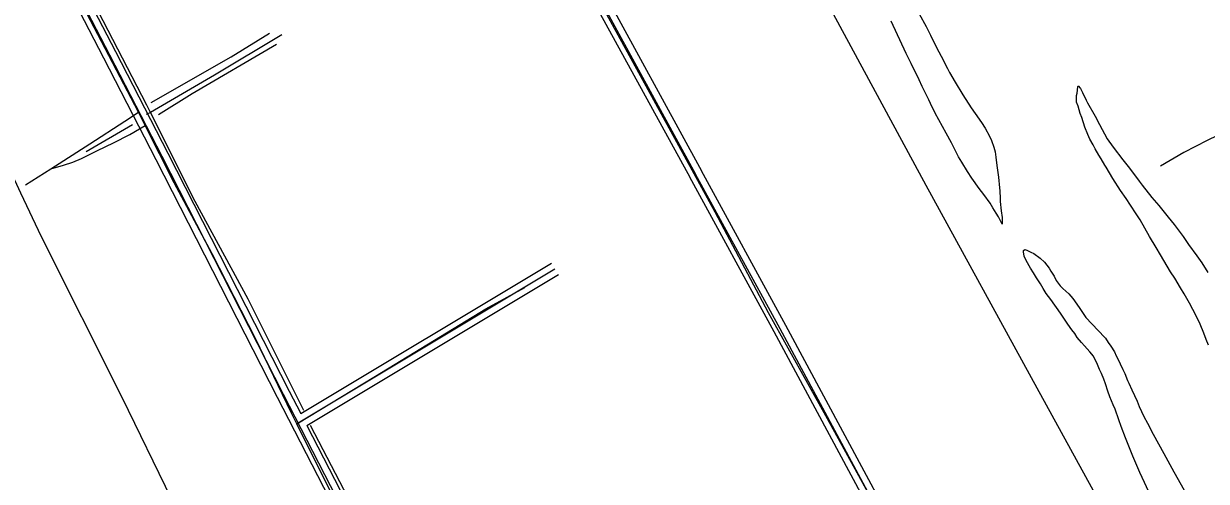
# Model space of a CAD drawing. Extents: x 3445503 to 3483459, y 540493 to 566012.
# Drawn here: x 3471721 to 3474367, y 560732 to 561758 of the extents above; entities that cross this region are included whole.
import ezdxf

# ---------------------------------------------------------------- set-up
doc = ezdxf.new("R2010")
doc.units = 0
for name, color, linetype in [('V-DTCH-CNTR', 7, 'Continuous'), ('V-ROAD-CNTR', 7, 'Continuous'), ('V-SITE-VEGE', 7, 'Continuous'), ('V-TOPO-SHOR', 7, 'Continuous')]:
    doc.layers.add(name, color=color, linetype=linetype)

msp = doc.modelspace()

# ---------------------------------------------------------------- linework, layer by layer
at = {"layer": 'V-DTCH-CNTR'}
for points in [[(3473118.1, 561609.7), (3473017.8, 561793.2), (3472915.2, 561983.2), (3472818.1, 562160.9), (3472748.5, 562288.1), (3472736.3, 562310.3), (3472650.5, 562467), (3472580.7, 562590.4), (3472466, 562804), (3472365.8, 562987.4), (3472299.2, 563107.6), (3472230.2, 563235.1), (3472148.4, 563384.4), (3472122, 563433.1), (3472106.7, 563459.9), (3472101.9, 563467.4), (3472091.4, 563483.5), (3472073.8, 563513.5), (3472060.2, 563540.3), (3472050.8, 563560.2)], [(3472405.6, 560712.6), (3472331.8, 560860.8), (3472319.9, 560884.7), (3472240.6, 561051.1), (3472142.8, 561241.8), (3472057.8, 561400.9), (3471992.6, 561529.4), (3471977.5, 561559.2), (3471870.3, 561764.6), (3471773.3, 561956.1), (3471654.7, 562192.3), (3471542.5, 562408.2), (3471438.3, 562610.4), (3471331.7, 562823.8), (3471288.4, 562905), (3471257.9, 562958.6), (3471247.3, 562978.3), (3471225.8, 563017.9), (3471205.8, 563051.2), (3471193.9, 563071.7)], [(3472006.5, 561580.9), (3472185.3, 561683.4), (3472270.8, 561736.2)], [(3472286.3, 561710.8), (3472098.1, 561600.5), (3472022.7, 561553.3)], [(3473905.5, 560171.6), (3473883.9, 560205.5), (3473827.1, 560302.6), (3473720.3, 560503.8), (3473610.1, 560706.7), (3473519.6, 560872.3), (3473387.8, 561110), (3473268.1, 561335.4), (3473118.1, 561609.7)], [(3474605.7, 561624.3), (3474565.9, 561600.8), (3474456.9, 561538.2), (3474369.3, 561496.3), (3474317.1, 561469), (3474264.5, 561438.4)], [(3471725.3, 561396.4), (3471781.4, 561432.4), (3471869.1, 561488.7), (3471947, 561539.3), (3471977.5, 561559.2)], [(3471781.4, 561432.4), (3471809.8, 561440.4), (3471830.9, 561447.5), (3471850.3, 561455.5), (3471886.1, 561473.2), (3471921.8, 561490.8), (3471958.3, 561509.2), (3471992.6, 561529.4)], [(3472331.8, 560860.8), (3472508, 560967.9), (3472755.2, 561118.8), (3472842.5, 561166.4)]]:
    msp.add_lwpolyline(points, dxfattribs=at)
at = {"layer": 'V-ROAD-CNTR'}
for points in [[(3472064.5, 563571.7), (3472300.8, 563143.9), (3472649, 562505.6), (3473008.3, 561848.1), (3473237.4, 561428)], [(3472038.2, 563557.2), (3472274.5, 563129.5), (3472622.6, 562491.2), (3472982, 561833.7), (3473211.1, 561413.6)], [(3472051.4, 563564.5), (3472287.7, 563136.7), (3472635.8, 562498.4), (3472995.2, 561840.9), (3473224.2, 561420.8)], [(3471063.2, 563339.2), (3471297.3, 562890.2), (3471672.8, 562151.8), (3471912.8, 561688.1), (3472029.7, 561460.5), (3472301.7, 560927.4), (3472552.4, 560440.1), (3472835.4, 559894), (3473135.7, 559306)], [(3471376.3, 562701.6), (3471659.4, 562144.9), (3471899.4, 561681.2), (3472016.4, 561453.7), (3472288.4, 560920.5), (3472313.7, 560871.3)], [(3471401.4, 562718.4), (3471686.1, 562158.6), (3471926.1, 561695), (3472043.1, 561467.4), (3472315.1, 560934.2), (3472340.8, 560884.2)], [(3473906.4, 560198.6), (3473819.5, 560349.5), (3473426.4, 561081.2), (3473237.4, 561427.9)], [(3473876.1, 560191), (3473793.3, 560334.9), (3473400, 561066.9), (3473211.1, 561413.6)], [(3473352.5, 558876), (3473673.2, 559017.5), (3473685.7, 559048.4), (3473682.7, 559063.3), (3473677, 559076.4), (3473456.9, 559519.1), (3473465, 559529.1), (3473482.7, 559539.8), (3473754.1, 559661.6), (3473962.8, 559773.3), (3474086.8, 559828.6), (3474086.9, 559853.4), (3474073.1, 559878.5), (3473806.4, 560342.2), (3473413.2, 561074.1), (3473224.2, 561420.8)], [(3472340.8, 560884.2), (3472901.9, 561221.1)], [(3472334.8, 560863.1), (3472909.6, 561208.3)], [(3472354.5, 560857.5), (3472917.3, 561195.4)], [(3472313.7, 560871.3), (3472327, 560845.4)], [(3472327, 560845.4), (3472404.6, 560694.6)], [(3472354.5, 560857.5), (3472429.3, 560712.2)]]:
    msp.add_lwpolyline(points, dxfattribs=at)
at = {"layer": 'V-SITE-VEGE'}
for points in [[(3473724.8, 561779.4), (3473740.3, 561751.2), (3473750, 561732.3), (3473763.7, 561704.4), (3473773.8, 561684.8), (3473788.1, 561657.3), (3473792.8, 561648.6), (3473805.4, 561626.5), (3473822.3, 561598.2), (3473841.1, 561569.3), (3473850.1, 561556.2), (3473864.1, 561536.3), (3473872, 561523.6), (3473881.8, 561505.5), (3473886.4, 561496), (3473891.8, 561481.2), (3473894.3, 561470.3), (3473896.5, 561458.4), (3473898.6, 561439.6), (3473902.1, 561413.5), (3473904.6, 561390), (3473904.9, 561383.1), (3473904.9, 561379.1), (3473905.6, 561369.4), (3473905.9, 561358.9), (3473908.4, 561338.2), (3473910.5, 561323.1), (3473910.5, 561308.6), (3473908, 561313.3), (3473901.9, 561325.2), (3473897.2, 561333.2), (3473889.3, 561345.2), (3473883.1, 561355.3), (3473869.5, 561374.9), (3473859, 561388.7), (3473842.8, 561411.9), (3473833.1, 561426.7), (3473819.7, 561447.4), (3473812.9, 561459.7), (3473797.1, 561490.5), (3473784.8, 561512.6), (3473760.7, 561557.2), (3473750.3, 561578.9), (3473746, 561586.9), (3473731.2, 561617.3), (3473724.4, 561632.2), (3473706.8, 561668.4), (3473695.6, 561690.9), (3473661.8, 561763.3)], [(3474371.7, 561037), (3474366.7, 561050.4), (3474361.6, 561064.2), (3474353, 561084.5), (3474347.3, 561096.8), (3474337.2, 561117.4), (3474329.6, 561131.2), (3474317.4, 561152.2), (3474309.1, 561166), (3474296.5, 561187.7), (3474287.2, 561201.5), (3474264.5, 561239.9), (3474254.8, 561255.9), (3474240, 561280.9), (3474218.8, 561318.2), (3474210.5, 561331.6), (3474197.1, 561351.2), (3474188.1, 561366), (3474174.8, 561383.8), (3474157.9, 561411), (3474143.1, 561436.3), (3474140.2, 561440.7), (3474132, 561454.5), (3474126.6, 561463.2), (3474118.3, 561477.6), (3474113.6, 561486.3), (3474106.4, 561499), (3474102.1, 561509.5), (3474095.3, 561525.5), (3474088.5, 561547.2), (3474085.2, 561556.6), (3474080.2, 561572.5), (3474077, 561581.6), (3474076.7, 561596.4), (3474077.8, 561602.2), (3474079.6, 561616.3), (3474080.7, 561618.8), (3474085.8, 561612.3), (3474090.4, 561603.6), (3474098, 561586.6), (3474101.2, 561580.4), (3474118.1, 561550.4), (3474128.2, 561531.5), (3474145.5, 561500), (3474158.8, 561480.8), (3474180.4, 561452.5), (3474194.9, 561434), (3474216.8, 561404.7), (3474223.3, 561395.6), (3474245.3, 561368.4), (3474260.8, 561350.3), (3474281.4, 561324.2), (3474295.4, 561307.5), (3474315.2, 561280.6), (3474327.5, 561263.2), (3474345.9, 561237.5), (3474357, 561221.6), (3474370.7, 561200.5)], [(3474243.4, 560697.3), (3474218.2, 560751.7), (3474202.8, 560788.6), (3474186.2, 560829.9), (3474176.5, 560855.2), (3474171.5, 560870.1), (3474162.9, 560893.6), (3474159, 560903.8), (3474151.4, 560921.9), (3474147.1, 560934.2), (3474141.7, 560950.5), (3474137.8, 560961.3), (3474132.4, 560974), (3474128.4, 560982.7), (3474123.8, 560993.9), (3474114.4, 561012.4), (3474106.5, 561022.2), (3474094.9, 561036), (3474087.7, 561043.6), (3474078, 561054.9), (3474072.6, 561063.2), (3474066.5, 561071.9), (3474057.1, 561084.6), (3474041.2, 561108.9), (3474018.9, 561140), (3474008.8, 561153.5), (3474002, 561164.3), (3473995.9, 561174.5), (3473986.9, 561188.6), (3473980.4, 561199.1), (3473973.5, 561209.6), (3473963.8, 561227), (3473959.9, 561236.8), (3473957.7, 561246.6), (3473957.7, 561249.8), (3473961, 561251.6), (3473965.7, 561250.2), (3473974.7, 561245.4), (3473981.2, 561242.5), (3473995.7, 561232.4), (3474005.4, 561223.7), (3474010.4, 561216.4), (3474015.1, 561210.2), (3474019.5, 561203.4), (3474026.3, 561191.8), (3474031.3, 561182.3), (3474040, 561170.4), (3474046.1, 561164.6), (3474059.5, 561152.2), (3474068.5, 561142.1), (3474082.9, 561122.1), (3474090.1, 561110.2), (3474097.7, 561099.3), (3474139.5, 561055.4), (3474141.3, 561052.9), (3474147.4, 561043.4), (3474153.2, 561035.5), (3474161.5, 561022.1), (3474165.4, 561013.7), (3474171.2, 561002.1), (3474174.4, 560995.3), (3474180.5, 560982.9), (3474184.8, 560973.9), (3474190.9, 560957.9), (3474193.5, 560952.1), (3474200.7, 560937.3), (3474212.2, 560911.9), (3474217.2, 560899.6), (3474227.3, 560877.2), (3474235.2, 560862.7), (3474248.1, 560837.7), (3474271.9, 560794.9), (3474294.2, 560753.6), (3474317.6, 560712.7)]]:
    msp.add_lwpolyline(points, dxfattribs=at)
at = {"layer": 'V-TOPO-SHOR'}
msp.add_line((3471860.8, 561471.3), (3471964, 561532.1), dxfattribs=at)
for points in [[(3472504, 563675.6), (3472900.2, 562948.1), (3473195.5, 562393.5), (3473418.8, 561990.1), (3473739.4, 561395.8), (3473987.9, 560942.1), (3474294, 560383.8)], [(3472052, 560693), (3471941.9, 560918.3), (3471760.8, 561280.3), (3471714.6, 561378.1), (3471705.6, 561397.2), (3471549.3, 561712.1), (3471384.3, 562040), (3471270.5, 562268.9), (3471106.2, 562594.3), (3470996, 562818.6)], [(3472347.6, 560890.7), (3472223.4, 561140.7), (3472104.7, 561359.1), (3472004.7, 561558.8), (3471996.6, 561574.9), (3471855.5, 561848.5), (3471730.5, 562100.1), (3471619.9, 562313.6), (3471536.1, 562477.9)], [(3472298.5, 561732.9), (3472147.5, 561642.2), (3472004.7, 561558.8), (3471995.2, 561554.1)], [(3473133.9, 559356.6), (3473016, 559583.9), (3472892.7, 559836.3), (3472794, 560016.5), (3472662.6, 560270.6), (3472536.8, 560523.8), (3472428.6, 560730.8), (3472362.8, 560857.4)]]:
    msp.add_lwpolyline(points, dxfattribs=at)

doc.saveas('drawing.dxf')
